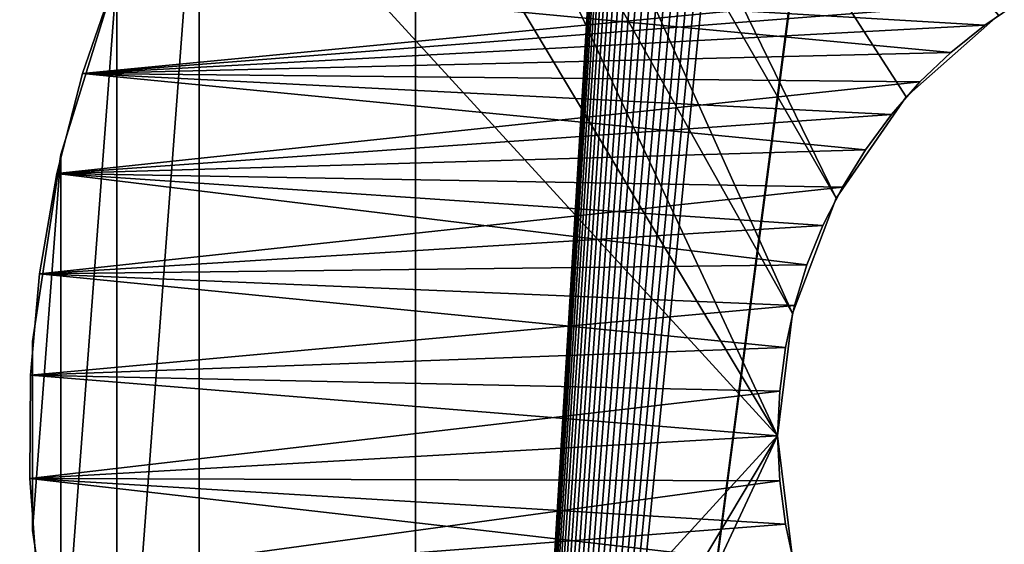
# Model space of a CAD drawing. Header units: millimetres. Extents: x -105 to 105, y -91 to 91.
# Tile 1027 of 1056: x -15.09 to -11.14, y 44.59 to 46.7. Entities that reach past the tile are written whole.
import ezdxf

# ---------------------------------------------------------------- set-up
doc = ezdxf.new("R2010")
doc.units = ezdxf.units.MM
doc.header["$LTSCALE"] = 22.850203
for name, color, linetype in [('1', 7, 'CONTINUOUS'), ('112', 7, 'CONTINUOUS'), ('113', 7, 'CONTINUOUS'), ('2', 7, 'CONTINUOUS'), ('405', 7, 'CONTINUOUS'), ('406', 7, 'CONTINUOUS'), ('425', 7, 'CONTINUOUS'), ('717', 7, 'CONTINUOUS'), ('718', 7, 'CONTINUOUS'), ('753', 7, 'CONTINUOUS'), ('823', 7, 'CONTINUOUS'), ('87', 7, 'CONTINUOUS')]:
    doc.layers.add(name, color=color, linetype=linetype)

msp = doc.modelspace()

# ---------------------------------------------------------------- linework, layer by layer
at = {"layer": '1', "linetype": 'CONTINUOUS'}
for points in [[(-14.8349, 46.4828, 9.5), (-10.921, 46.8602, 9.5), (-14.6981, 46.8812, 9.5), (-14.8349, 46.4828, 9.5)], [(-11.0735, 46.7744, 9.5), (-10.921, 46.8602, 9.5), (-14.8349, 46.4828, 9.5), (-11.0735, 46.7744, 9.5)], [(-11.2194, 46.6759, 9.5), (-11.0735, 46.7744, 9.5), (-14.8349, 46.4828, 9.5), (-11.2194, 46.6759, 9.5)], [(-11.3556, 46.5666, 9.5), (-11.2194, 46.6759, 9.5), (-14.8349, 46.4828, 9.5), (-11.3556, 46.5666, 9.5)], [(-11.4793, 46.4483, 9.5), (-11.3556, 46.5666, 9.5), (-14.8349, 46.4828, 9.5), (-11.4793, 46.4483, 9.5)], [(-14.9382, 46.0819, 9.5), (-11.4793, 46.4483, 9.5), (-14.8349, 46.4828, 9.5), (-14.9382, 46.0819, 9.5)], [(-11.5932, 46.3181, 9.5), (-11.4793, 46.4483, 9.5), (-14.9382, 46.0819, 9.5), (-11.5932, 46.3181, 9.5)], [(-11.6974, 46.1766, 9.5), (-11.5932, 46.3181, 9.5), (-14.9382, 46.0819, 9.5), (-11.6974, 46.1766, 9.5)], [(-11.7899, 46.027, 9.5), (-11.6974, 46.1766, 9.5), (-14.9382, 46.0819, 9.5), (-11.7899, 46.027, 9.5)], [(-15.0079, 45.6785, 9.5), (-11.7899, 46.027, 9.5), (-14.9382, 46.0819, 9.5), (-15.0079, 45.6785, 9.5)], [(-11.8685, 45.8724, 9.5), (-11.7899, 46.027, 9.5), (-15.0079, 45.6785, 9.5), (-11.8685, 45.8724, 9.5)], [(-11.9319, 45.7147, 9.5), (-11.8685, 45.8724, 9.5), (-15.0079, 45.6785, 9.5), (-11.9319, 45.7147, 9.5)], [(-11.9816, 45.5517, 9.5), (-11.9319, 45.7147, 9.5), (-15.0079, 45.6785, 9.5), (-11.9816, 45.5517, 9.5)], [(-15.0441, 45.272, 9.5), (-11.9816, 45.5517, 9.5), (-15.0079, 45.6785, 9.5), (-15.0441, 45.272, 9.5)], [(-12.0179, 45.3831, 9.5), (-11.9816, 45.5517, 9.5), (-15.0441, 45.272, 9.5), (-12.0179, 45.3831, 9.5)], [(-12.0407, 45.2089, 9.5), (-12.0179, 45.3831, 9.5), (-15.0441, 45.272, 9.5), (-12.0407, 45.2089, 9.5)], [(-15.0463, 44.8583, 9.5), (-12.0407, 45.2089, 9.5), (-15.0441, 45.272, 9.5), (-15.0463, 44.8583, 9.5)], [(-12.05, 45.0292, 9.5), (-12.0407, 45.2089, 9.5), (-15.0463, 44.8583, 9.5), (-12.05, 45.0292, 9.5)], [(-12.0407, 44.8494, 9.5), (-12.05, 45.0292, 9.5), (-15.0463, 44.8583, 9.5), (-12.0407, 44.8494, 9.5)], [(-15.015, 44.443, 9.5), (-12.0407, 44.8494, 9.5), (-15.0463, 44.8583, 9.5), (-15.015, 44.443, 9.5)], [(-12.0179, 44.6753, 9.5), (-12.0407, 44.8494, 9.5), (-15.015, 44.443, 9.5), (-12.0179, 44.6753, 9.5)], [(-11.9816, 44.5067, 9.5), (-12.0179, 44.6753, 9.5), (-15.015, 44.443, 9.5), (-11.9816, 44.5067, 9.5)]]:
    msp.add_3dface(points, dxfattribs=at)
at = {"layer": '112', "linetype": 'CONTINUOUS'}
for points in [[(-12.05, 45.0292, 9.5), (-12.0407, 44.8494, 9.5), (-12.05, 45.0292, 7.5), (-12.05, 45.0292, 9.5)], [(-12.05, 45.0292, 7.5), (-12.0407, 44.8494, 9.5), (-12.0407, 44.8494, 7.5), (-12.05, 45.0292, 7.5)], [(-12.0407, 44.8494, 9.5), (-12.0179, 44.6753, 9.5), (-12.0407, 44.8494, 7.5), (-12.0407, 44.8494, 9.5)], [(-12.0179, 44.6753, 9.5), (-12.0179, 44.6753, 7.5), (-12.0407, 44.8494, 7.5), (-12.0179, 44.6753, 9.5)], [(-12.0179, 44.6753, 9.5), (-11.9816, 44.5067, 9.5), (-12.0179, 44.6753, 7.5), (-12.0179, 44.6753, 9.5)], [(-11.9816, 44.5067, 9.5), (-11.9816, 44.5067, 7.5), (-12.0179, 44.6753, 7.5), (-11.9816, 44.5067, 9.5)]]:
    msp.add_3dface(points, dxfattribs=at)
at = {"layer": '113', "linetype": 'CONTINUOUS'}
for points in [[(-11.0735, 46.7744, 9.5), (-11.2194, 46.6759, 9.5), (-11.0735, 46.7744, 7.5), (-11.0735, 46.7744, 9.5)], [(-11.2194, 46.6759, 9.5), (-11.2194, 46.6759, 7.5), (-11.0735, 46.7744, 7.5), (-11.2194, 46.6759, 9.5)], [(-11.2194, 46.6759, 9.5), (-11.3556, 46.5666, 9.5), (-11.2194, 46.6759, 7.5), (-11.2194, 46.6759, 9.5)], [(-11.3556, 46.5666, 9.5), (-11.3556, 46.5666, 7.5), (-11.2194, 46.6759, 7.5), (-11.3556, 46.5666, 9.5)], [(-11.3556, 46.5666, 9.5), (-11.4793, 46.4483, 9.5), (-11.3556, 46.5666, 7.5), (-11.3556, 46.5666, 9.5)], [(-11.4793, 46.4483, 9.5), (-11.4793, 46.4483, 7.5), (-11.3556, 46.5666, 7.5), (-11.4793, 46.4483, 9.5)], [(-11.4793, 46.4483, 9.5), (-11.5932, 46.3181, 9.5), (-11.4793, 46.4483, 7.5), (-11.4793, 46.4483, 9.5)], [(-11.5932, 46.3181, 9.5), (-11.5932, 46.3181, 7.5), (-11.4793, 46.4483, 7.5), (-11.5932, 46.3181, 9.5)], [(-11.5932, 46.3181, 9.5), (-11.6974, 46.1766, 9.5), (-11.5932, 46.3181, 7.5), (-11.5932, 46.3181, 9.5)], [(-11.6974, 46.1766, 9.5), (-11.6974, 46.1766, 7.5), (-11.5932, 46.3181, 7.5), (-11.6974, 46.1766, 9.5)], [(-11.6974, 46.1766, 9.5), (-11.7899, 46.027, 9.5), (-11.6974, 46.1766, 7.5), (-11.6974, 46.1766, 9.5)], [(-11.7899, 46.027, 9.5), (-11.7899, 46.027, 7.5), (-11.6974, 46.1766, 7.5), (-11.7899, 46.027, 9.5)], [(-11.7899, 46.027, 9.5), (-11.8685, 45.8724, 9.5), (-11.7899, 46.027, 7.5), (-11.7899, 46.027, 9.5)], [(-11.8685, 45.8724, 9.5), (-11.8685, 45.8724, 7.5), (-11.7899, 46.027, 7.5), (-11.8685, 45.8724, 9.5)], [(-11.8685, 45.8724, 9.5), (-11.9319, 45.7147, 9.5), (-11.8685, 45.8724, 7.5), (-11.8685, 45.8724, 9.5)], [(-11.9319, 45.7147, 9.5), (-11.9319, 45.7147, 7.5), (-11.8685, 45.8724, 7.5), (-11.9319, 45.7147, 9.5)], [(-11.9319, 45.7147, 9.5), (-11.9816, 45.5517, 9.5), (-11.9319, 45.7147, 7.5), (-11.9319, 45.7147, 9.5)], [(-11.9816, 45.5517, 9.5), (-11.9816, 45.5517, 7.5), (-11.9319, 45.7147, 7.5), (-11.9816, 45.5517, 9.5)], [(-11.9816, 45.5517, 9.5), (-12.0179, 45.3831, 9.5), (-11.9816, 45.5517, 7.5), (-11.9816, 45.5517, 9.5)], [(-12.0179, 45.3831, 9.5), (-12.0179, 45.3831, 7.5), (-11.9816, 45.5517, 7.5), (-12.0179, 45.3831, 9.5)], [(-12.0179, 45.3831, 9.5), (-12.0407, 45.2089, 9.5), (-12.0179, 45.3831, 7.5), (-12.0179, 45.3831, 9.5)], [(-12.0407, 45.2089, 9.5), (-12.0407, 45.2089, 7.5), (-12.0179, 45.3831, 7.5), (-12.0407, 45.2089, 9.5)], [(-12.0407, 45.2089, 9.5), (-12.05, 45.0292, 9.5), (-12.0407, 45.2089, 7.5), (-12.0407, 45.2089, 9.5)], [(-12.05, 45.0292, 9.5), (-12.05, 45.0292, 7.5), (-12.0407, 45.2089, 7.5), (-12.05, 45.0292, 9.5)]]:
    msp.add_3dface(points, dxfattribs=at)
at = {"layer": '2', "linetype": 'CONTINUOUS'}
for points in [[(-14.6981, 46.8812, 7.5), (-11.3556, 46.5666, 7.5), (-14.8349, 46.4828, 7.5), (-14.6981, 46.8812, 7.5)], [(-11.2194, 46.6759, 7.5), (-11.3556, 46.5666, 7.5), (-14.6981, 46.8812, 7.5), (-11.2194, 46.6759, 7.5)], [(-11.0735, 46.7744, 7.5), (-11.2194, 46.6759, 7.5), (-14.6981, 46.8812, 7.5), (-11.0735, 46.7744, 7.5)], [(-11.3556, 46.5666, 7.5), (-11.4793, 46.4483, 7.5), (-14.8349, 46.4828, 7.5), (-11.3556, 46.5666, 7.5)], [(-14.8349, 46.4828, 7.5), (-11.6974, 46.1766, 7.5), (-14.9382, 46.0819, 7.5), (-14.8349, 46.4828, 7.5)], [(-11.5932, 46.3181, 7.5), (-11.6974, 46.1766, 7.5), (-14.8349, 46.4828, 7.5), (-11.5932, 46.3181, 7.5)], [(-11.4793, 46.4483, 7.5), (-11.5932, 46.3181, 7.5), (-14.8349, 46.4828, 7.5), (-11.4793, 46.4483, 7.5)], [(-11.6974, 46.1766, 7.5), (-11.7899, 46.027, 7.5), (-14.9382, 46.0819, 7.5), (-11.6974, 46.1766, 7.5)], [(-14.9382, 46.0819, 7.5), (-11.9319, 45.7147, 7.5), (-15.0079, 45.6785, 7.5), (-14.9382, 46.0819, 7.5)], [(-11.8685, 45.8724, 7.5), (-11.9319, 45.7147, 7.5), (-14.9382, 46.0819, 7.5), (-11.8685, 45.8724, 7.5)], [(-11.7899, 46.027, 7.5), (-11.8685, 45.8724, 7.5), (-14.9382, 46.0819, 7.5), (-11.7899, 46.027, 7.5)], [(-11.9319, 45.7147, 7.5), (-11.9816, 45.5517, 7.5), (-15.0079, 45.6785, 7.5), (-11.9319, 45.7147, 7.5)], [(-15.0079, 45.6785, 7.5), (-12.0179, 45.3831, 7.5), (-15.0441, 45.272, 7.5), (-15.0079, 45.6785, 7.5)], [(-11.9816, 45.5517, 7.5), (-12.0179, 45.3831, 7.5), (-15.0079, 45.6785, 7.5), (-11.9816, 45.5517, 7.5)], [(-12.0179, 45.3831, 7.5), (-12.0407, 45.2089, 7.5), (-15.0441, 45.272, 7.5), (-12.0179, 45.3831, 7.5)], [(-15.0441, 45.272, 7.5), (-12.05, 45.0292, 7.5), (-15.0463, 44.8583, 7.5), (-15.0441, 45.272, 7.5)], [(-12.0407, 45.2089, 7.5), (-12.05, 45.0292, 7.5), (-15.0441, 45.272, 7.5), (-12.0407, 45.2089, 7.5)], [(-12.05, 45.0292, 7.5), (-12.0407, 44.8494, 7.5), (-15.0463, 44.8583, 7.5), (-12.05, 45.0292, 7.5)], [(-12.0179, 44.6753, 7.5), (-11.9816, 44.5067, 7.5), (-15.0463, 44.8583, 7.5), (-12.0179, 44.6753, 7.5)], [(-15.0463, 44.8583, 7.5), (-11.9816, 44.5067, 7.5), (-15.015, 44.443, 7.5), (-15.0463, 44.8583, 7.5)], [(-12.0407, 44.8494, 7.5), (-12.0179, 44.6753, 7.5), (-15.0463, 44.8583, 7.5), (-12.0407, 44.8494, 7.5)]]:
    msp.add_3dface(points, dxfattribs=at)
at = {"layer": '405', "linetype": 'CONTINUOUS'}
for points in [[(-10.9943, 76.7713, 34.5), (-11, 76.8835, 34.5), (-13.5, 35.2773, 34.5), (-10.9943, 76.7713, 34.5)], [(-13.5, 35.2773, 34.5), (-11, 76.8835, 34.5), (-13.5, 76.8835, 34.5), (-13.5, 35.2773, 34.5)], [(-10.9818, 76.6624, 34.5), (-10.9943, 76.7713, 34.5), (-13.5, 35.2773, 34.5), (-10.9818, 76.6624, 34.5)], [(-10.9625, 76.5568, 34.5), (-10.9818, 76.6624, 34.5), (-13.5, 35.2773, 34.5), (-10.9625, 76.5568, 34.5)], [(-10.9364, 76.4544, 34.5), (-10.9625, 76.5568, 34.5), (-13.5, 35.2773, 34.5), (-10.9364, 76.4544, 34.5)], [(-10.9036, 76.3553, 34.5), (-10.9364, 76.4544, 34.5), (-13.5, 35.2773, 34.5), (-10.9036, 76.3553, 34.5)], [(-10.864, 76.2594, 34.5), (-10.9036, 76.3553, 34.5), (-13.5, 35.2773, 34.5), (-10.864, 76.2594, 34.5)], [(-10.8172, 76.1662, 34.5), (-10.864, 76.2594, 34.5), (-13.5, 35.2773, 34.5), (-10.8172, 76.1662, 34.5)], [(-10.7623, 76.0747, 34.5), (-10.8172, 76.1662, 34.5), (-13.5, 35.2773, 34.5), (-10.7623, 76.0747, 34.5)], [(-10.7002, 75.986, 34.5), (-10.7623, 76.0747, 34.5), (-13.5, 35.2773, 34.5), (-10.7002, 75.986, 34.5)], [(-10.632, 75.9013, 34.5), (-10.7002, 75.986, 34.5), (-13.5, 35.2773, 34.5), (-10.632, 75.9013, 34.5)], [(-10.5586, 75.8218, 34.5), (-10.632, 75.9013, 34.5), (-13.5, 35.2773, 34.5), (-10.5586, 75.8218, 34.5)], [(-10.481, 75.749, 34.5), (-10.5586, 75.8218, 34.5), (-13.5, 35.2773, 34.5), (-10.481, 75.749, 34.5)], [(-10.3999, 75.6835, 34.5), (-10.481, 75.749, 34.5), (-13.5, 35.2773, 34.5), (-10.3999, 75.6835, 34.5)], [(-10.3124, 75.6234, 34.5), (-10.3999, 75.6835, 34.5), (-13.5, 35.2773, 34.5), (-10.3124, 75.6234, 34.5)], [(-10.2194, 75.5686, 34.5), (-10.3124, 75.6234, 34.5), (-13.5, 35.2773, 34.5), (-10.2194, 75.5686, 34.5)], [(-10.1221, 75.5201, 34.5), (-10.2194, 75.5686, 34.5), (-13.5, 35.2773, 34.5), (-10.1221, 75.5201, 34.5)], [(-10.022, 75.4783, 34.5), (-10.1221, 75.5201, 34.5), (-13.5, 35.2773, 34.5), (-10.022, 75.4783, 34.5)], [(-9.9206, 75.444, 34.5), (-10.022, 75.4783, 34.5), (-13.5, 35.2773, 34.5), (-9.9206, 75.444, 34.5)], [(-9.8193, 75.4179, 34.5), (-9.9206, 75.444, 34.5), (-13.5, 35.2773, 34.5), (-9.8193, 75.4179, 34.5)], [(-9.7155, 75.3995, 34.5), (-9.8193, 75.4179, 34.5), (-13.5, 35.2773, 34.5), (-9.7155, 75.3995, 34.5)], [(-9.6086, 75.3885, 34.5), (-9.7155, 75.3995, 34.5), (-13.5, 35.2773, 34.5), (-9.6086, 75.3885, 34.5)], [(-9.5, 75.3849, 34.5), (-9.6086, 75.3885, 34.5), (-13.5, 35.2773, 34.5), (-9.5, 75.3849, 34.5)], [(-9.5, 75.3849, 34.5), (-13.5, 35.2773, 34.5), (-9.4876, 66.0306, 34.5), (-9.5, 75.3849, 34.5)], [(-9.4876, 66.0306, 34.5), (-13.5, 35.2773, 34.5), (-9.4961, 65.9581, 34.5), (-9.4876, 66.0306, 34.5)], [(-9.4961, 65.9581, 34.5), (-13.5, 35.2773, 34.5), (-9.5, 65.8835, 34.5), (-9.4961, 65.9581, 34.5)], [(-9.5, 65.8835, 34.5), (-13.5, 35.2773, 34.5), (-9.5, 45.8835, 34.5), (-9.5, 65.8835, 34.5)], [(-9.5, 45.8835, 34.5), (-13.5, 35.2773, 34.5), (-9.4961, 45.8088, 34.5), (-9.5, 45.8835, 34.5)], [(-9.4961, 45.8088, 34.5), (-13.5, 35.2773, 34.5), (-9.4876, 45.7363, 34.5), (-9.4961, 45.8088, 34.5)], [(-9.4876, 45.7363, 34.5), (-13.5, 35.2773, 34.5), (-9.4747, 45.666, 34.5), (-9.4876, 45.7363, 34.5)], [(-9.4747, 45.666, 34.5), (-13.5, 35.2773, 34.5), (-9.4572, 45.5978, 34.5), (-9.4747, 45.666, 34.5)], [(-9.4572, 45.5978, 34.5), (-13.5, 35.2773, 34.5), (-9.4353, 45.5319, 34.5), (-9.4572, 45.5978, 34.5)], [(-9.4353, 45.5319, 34.5), (-13.5, 35.2773, 34.5), (-9.4088, 45.4681, 34.5), (-9.4353, 45.5319, 34.5)], [(-9.4088, 45.4681, 34.5), (-13.5, 35.2773, 34.5), (-9.3775, 45.4061, 34.5), (-9.4088, 45.4681, 34.5)], [(-9.3775, 45.4061, 34.5), (-13.5, 35.2773, 34.5), (-9.3409, 45.3451, 34.5), (-9.3775, 45.4061, 34.5)], [(-9.3409, 45.3451, 34.5), (-13.5, 35.2773, 34.5), (-9.2995, 45.2861, 34.5), (-9.3409, 45.3451, 34.5)], [(-9.2995, 45.2861, 34.5), (-13.5, 35.2773, 34.5), (-9.254, 45.2297, 34.5), (-9.2995, 45.2861, 34.5)], [(-9.254, 45.2297, 34.5), (-13.5, 35.2773, 34.5), (-9.2051, 45.1769, 34.5), (-9.254, 45.2297, 34.5)], [(-9.2051, 45.1769, 34.5), (-13.5, 35.2773, 34.5), (-9.1534, 45.1284, 34.5), (-9.2051, 45.1769, 34.5)], [(-9.1534, 45.1284, 34.5), (-13.5, 35.2773, 34.5), (-9.0993, 45.0848, 34.5), (-9.1534, 45.1284, 34.5)], [(-9.0993, 45.0848, 34.5), (-13.5, 35.2773, 34.5), (-9.0411, 45.0448, 34.5), (-9.0993, 45.0848, 34.5)], [(-9.0411, 45.0448, 34.5), (-13.5, 35.2773, 34.5), (-8.9791, 45.0085, 34.5), (-9.0411, 45.0448, 34.5)], [(-8.9791, 45.0085, 34.5), (-13.5, 35.2773, 34.5), (-8.9143, 44.9761, 34.5), (-8.9791, 45.0085, 34.5)], [(-8.9143, 44.9761, 34.5), (-13.5, 35.2773, 34.5), (-8.8476, 44.9483, 34.5), (-8.9143, 44.9761, 34.5)], [(-8.8476, 44.9483, 34.5), (-13.5, 35.2773, 34.5), (-8.7801, 44.9255, 34.5), (-8.8476, 44.9483, 34.5)], [(-8.7801, 44.9255, 34.5), (-13.5, 35.2773, 34.5), (-8.7126, 44.9082, 34.5), (-8.7801, 44.9255, 34.5)], [(-8.7126, 44.9082, 34.5), (-13.5, 35.2773, 34.5), (-8.6435, 44.896, 34.5), (-8.7126, 44.9082, 34.5)], [(-8.6435, 44.896, 34.5), (-13.5, 35.2773, 34.5), (-8.5723, 44.8887, 34.5), (-8.6435, 44.896, 34.5)], [(-8.5723, 44.8887, 34.5), (-13.5, 35.2773, 34.5), (-8.5, 44.8862, 34.5), (-8.5723, 44.8887, 34.5)], [(-8.5, 44.8862, 34.5), (-13.5, 35.2773, 34.5), (-2.8464, 42.9629, 34.5), (-8.5, 44.8862, 34.5)]]:
    msp.add_3dface(points, dxfattribs=at)
at = {"layer": '406', "linetype": 'CONTINUOUS'}
for points in [[(-13.5, 35.2773, 32.5), (-13.5, 76.8835, 32.5), (-9.4876, 45.7363, 32.5), (-13.5, 35.2773, 32.5)], [(-9.4876, 45.7363, 32.5), (-13.5, 76.8835, 32.5), (-9.4961, 45.8088, 32.5), (-9.4876, 45.7363, 32.5)], [(-9.4961, 45.8088, 32.5), (-13.5, 76.8835, 32.5), (-9.5, 45.8835, 32.5), (-9.4961, 45.8088, 32.5)], [(-9.5, 45.8835, 32.5), (-13.5, 76.8835, 32.5), (-9.5, 65.8835, 32.5), (-9.5, 45.8835, 32.5)], [(-9.4747, 45.666, 32.5), (-13.5, 35.2773, 32.5), (-9.4876, 45.7363, 32.5), (-9.4747, 45.666, 32.5)], [(-9.4572, 45.5978, 32.5), (-13.5, 35.2773, 32.5), (-9.4747, 45.666, 32.5), (-9.4572, 45.5978, 32.5)], [(-9.4353, 45.5319, 32.5), (-13.5, 35.2773, 32.5), (-9.4572, 45.5978, 32.5), (-9.4353, 45.5319, 32.5)], [(-9.4088, 45.4681, 32.5), (-13.5, 35.2773, 32.5), (-9.4353, 45.5319, 32.5), (-9.4088, 45.4681, 32.5)], [(-9.3775, 45.4061, 32.5), (-13.5, 35.2773, 32.5), (-9.4088, 45.4681, 32.5), (-9.3775, 45.4061, 32.5)], [(-9.3409, 45.3451, 32.5), (-13.5, 35.2773, 32.5), (-9.3775, 45.4061, 32.5), (-9.3409, 45.3451, 32.5)], [(-9.2995, 45.2861, 32.5), (-13.5, 35.2773, 32.5), (-9.3409, 45.3451, 32.5), (-9.2995, 45.2861, 32.5)], [(-9.254, 45.2297, 32.5), (-13.5, 35.2773, 32.5), (-9.2995, 45.2861, 32.5), (-9.254, 45.2297, 32.5)], [(-9.2051, 45.1769, 32.5), (-13.5, 35.2773, 32.5), (-9.254, 45.2297, 32.5), (-9.2051, 45.1769, 32.5)], [(-9.1534, 45.1284, 32.5), (-13.5, 35.2773, 32.5), (-9.2051, 45.1769, 32.5), (-9.1534, 45.1284, 32.5)], [(-9.0993, 45.0848, 32.5), (-13.5, 35.2773, 32.5), (-9.1534, 45.1284, 32.5), (-9.0993, 45.0848, 32.5)], [(-9.0411, 45.0448, 32.5), (-13.5, 35.2773, 32.5), (-9.0993, 45.0848, 32.5), (-9.0411, 45.0448, 32.5)], [(-8.9791, 45.0085, 32.5), (-13.5, 35.2773, 32.5), (-9.0411, 45.0448, 32.5), (-8.9791, 45.0085, 32.5)], [(-13.5, 35.2773, 32.5), (-8.9791, 45.0085, 32.5), (-1.7874, 41.1185, 32.5), (-13.5, 35.2773, 32.5)]]:
    msp.add_3dface(points, dxfattribs=at)
at = {"layer": '425', "linetype": 'CONTINUOUS'}
for points in [[(-13.5, 35.2773, 34.5), (-13.5, 76.8835, 34.5), (-13.5, 35.2773, 32.5), (-13.5, 35.2773, 34.5)], [(-13.5, 76.8835, 34.5), (-13.5, 76.8835, 32.5), (-13.5, 35.2773, 32.5), (-13.5, 76.8835, 34.5)]]:
    msp.add_3dface(points, dxfattribs=at)
at = {"layer": '717', "linetype": 'CONTINUOUS'}
for points in [[(-14.3605, 16.4575, 7.5), (-14.297, 16.4081, 7.5), (-61.5616, 57.4369, 7.5), (-14.3605, 16.4575, 7.5)], [(-61.5616, 57.4369, 7.5), (-14.297, 16.4081, 7.5), (-11.6529, 20.052, 7.5), (-61.5616, 57.4369, 7.5)], [(-14.4281, 16.5039, 7.5), (-14.3605, 16.4575, 7.5), (-61.5616, 57.4369, 7.5), (-14.4281, 16.5039, 7.5)], [(-14.4991, 16.5471, 7.5), (-14.4281, 16.5039, 7.5), (-61.5616, 57.4369, 7.5), (-14.4991, 16.5471, 7.5)], [(-14.5729, 16.5868, 7.5), (-14.4991, 16.5471, 7.5), (-61.5616, 57.4369, 7.5), (-14.5729, 16.5868, 7.5)], [(-14.6488, 16.6226, 7.5), (-14.5729, 16.5868, 7.5), (-61.5616, 57.4369, 7.5), (-14.6488, 16.6226, 7.5)], [(-14.7262, 16.6544, 7.5), (-14.6488, 16.6226, 7.5), (-61.5616, 57.4369, 7.5), (-14.7262, 16.6544, 7.5)], [(-14.8044, 16.6816, 7.5), (-14.7262, 16.6544, 7.5), (-61.5616, 57.4369, 7.5), (-14.8044, 16.6816, 7.5)], [(-14.8828, 16.7041, 7.5), (-14.8044, 16.6816, 7.5), (-61.5616, 57.4369, 7.5), (-14.8828, 16.7041, 7.5)], [(-14.9612, 16.7217, 7.5), (-14.8828, 16.7041, 7.5), (-61.5616, 57.4369, 7.5), (-14.9612, 16.7217, 7.5)], [(-15.0419, 16.7348, 7.5), (-14.9612, 16.7217, 7.5), (-61.5616, 57.4369, 7.5), (-15.0419, 16.7348, 7.5)], [(-15.1244, 16.7435, 7.5), (-15.0419, 16.7348, 7.5), (-61.5616, 57.4369, 7.5), (-15.1244, 16.7435, 7.5)]]:
    msp.add_3dface(points, dxfattribs=at)
at = {"layer": '718', "linetype": 'CONTINUOUS'}
msp.add_3dface([(-16.203, 16.4081, 2.5), (-61.5616, 57.4369, 2.5), (-11.6529, 20.052, 2.5), (-16.203, 16.4081, 2.5)], dxfattribs=at)
at = {"layer": '753', "linetype": 'CONTINUOUS'}
for points in [[(-61.5616, 57.4369, 7.5), (-11.6529, 20.052, 7.5), (-61.5616, 57.4369, 2.5), (-61.5616, 57.4369, 7.5)], [(-61.5616, 57.4369, 2.5), (-11.6529, 20.052, 7.5), (-11.6529, 20.052, 2.5), (-61.5616, 57.4369, 2.5)]]:
    msp.add_3dface(points, dxfattribs=at)
at = {"layer": '823', "linetype": 'CONTINUOUS'}
for points in [[(-13.5, 76.8835, 32.5), (-13.5, 35.2773, 32.5), (-13.5, 76.8835, 34.5), (-13.5, 76.8835, 32.5)], [(-13.5, 76.8835, 34.5), (-13.5, 35.2773, 32.5), (-13.5, 35.2773, 34.5), (-13.5, 76.8835, 34.5)], [(-13.5, 35.2773, 34.5), (-9.5, 65.8835, 34.5), (-13.5, 76.8835, 34.5), (-13.5, 35.2773, 34.5)], [(-13.5, 76.8835, 32.5), (-9.5, 65.8835, 32.5), (-13.5, 35.2773, 32.5), (-13.5, 76.8835, 32.5)], [(-13.5, 67.8028, 34.5), (-13.5, 37.8835, 34.5), (-13.5, 67.8028, 36), (-13.5, 67.8028, 34.5)], [(-13.5, 67.8028, 36), (-13.5, 37.8835, 34.5), (-13.5, 37.8835, 36), (-13.5, 67.8028, 36)], [(-13.5, 37.8835, 36), (-9.5, 45.8835, 36), (-13.5, 67.8028, 36), (-13.5, 37.8835, 36)], [(-13.5, 67.8028, 36), (-9.5, 45.8835, 36), (-9.5, 65.8835, 36), (-13.5, 67.8028, 36)], [(-9.5, 65.8835, 34.5), (-9.5, 45.8835, 34.5), (-13.5, 67.8028, 34.5), (-9.5, 65.8835, 34.5)], [(-13.5, 67.8028, 34.5), (-9.5, 45.8835, 34.5), (-13.5, 37.8835, 34.5), (-13.5, 67.8028, 34.5)], [(-9.5, 45.8835, 34.5), (-9.5, 65.8835, 34.5), (-13.5, 35.2773, 34.5), (-9.5, 45.8835, 34.5)], [(-13.5, 35.2773, 32.5), (-9.5, 65.8835, 32.5), (-9.5, 45.8835, 32.5), (-13.5, 35.2773, 32.5)], [(-11.6529, 20.052, 2.5), (-61.5616, 57.4369, 2.5), (-11.6529, 20.052, 7.5), (-11.6529, 20.052, 2.5)], [(-11.6529, 20.052, 7.5), (-61.5616, 57.4369, 2.5), (-61.5616, 57.4369, 7.5), (-11.6529, 20.052, 7.5)], [(-61.5616, 57.4369, 7.5), (-16, 16.5489, 7.5), (-11.6529, 20.052, 7.5), (-61.5616, 57.4369, 7.5)], [(-11.6529, 20.052, 2.5), (-16, 16.5489, 2.5), (-61.5616, 57.4369, 2.5), (-11.6529, 20.052, 2.5)], [(-13.5505, 48.9929, 9.5), (-11.8152, 45.9819, 9.5), (-13.5, 49.4397, 9.5), (-13.5505, 48.9929, 9.5)], [(-13.5, 49.4397, 7.5), (-11.8152, 45.9819, 7.5), (-13.5505, 48.9929, 7.5), (-13.5, 49.4397, 7.5)], [(-13.5, 49.4397, 9.5), (-11.8152, 45.9819, 9.5), (-11.5344, 46.3886, 9.5), (-13.5, 49.4397, 9.5)], [(-13.5, 49.4397, 9.5), (-11.5344, 46.3886, 9.5), (-11.1645, 46.7163, 9.5), (-13.5, 49.4397, 9.5)], [(-11.1645, 46.7163, 7.5), (-11.5344, 46.3886, 7.5), (-13.5, 49.4397, 7.5), (-11.1645, 46.7163, 7.5)], [(-13.5, 49.4397, 7.5), (-11.5344, 46.3886, 7.5), (-11.8152, 45.9819, 7.5), (-13.5, 49.4397, 7.5)], [(-13.6996, 48.5687, 9.5), (-11.9904, 45.5198, 9.5), (-13.5505, 48.9929, 9.5), (-13.6996, 48.5687, 9.5)], [(-13.5505, 48.9929, 7.5), (-11.9904, 45.5198, 7.5), (-13.6996, 48.5687, 7.5), (-13.5505, 48.9929, 7.5)], [(-13.5505, 48.9929, 9.5), (-11.9904, 45.5198, 9.5), (-11.8152, 45.9819, 9.5), (-13.5505, 48.9929, 9.5)], [(-13.5505, 48.9929, 7.5), (-11.8152, 45.9819, 7.5), (-11.9904, 45.5198, 7.5), (-13.5505, 48.9929, 7.5)], [(-12.05, 45.0292, 9.5), (-13.6996, 48.5687, 9.5), (-13.9397, 48.1885, 9.5), (-12.05, 45.0292, 9.5)], [(-13.6996, 48.5687, 7.5), (-12.05, 45.0292, 7.5), (-13.9397, 48.1885, 7.5), (-13.6996, 48.5687, 7.5)], [(-11.9904, 45.5198, 9.5), (-13.6996, 48.5687, 9.5), (-12.05, 45.0292, 9.5), (-11.9904, 45.5198, 9.5)], [(-13.6996, 48.5687, 7.5), (-11.9904, 45.5198, 7.5), (-12.05, 45.0292, 7.5), (-13.6996, 48.5687, 7.5)], [(-12.05, 45.0292, 9.5), (-13.9397, 48.1885, 9.5), (-14.3681, 47.5634, 9.5), (-12.05, 45.0292, 9.5)], [(-13.9397, 48.1885, 7.5), (-12.05, 45.0292, 7.5), (-14.3681, 47.5634, 7.5), (-13.9397, 48.1885, 7.5)], [(-14.3681, 42.495, 9.5), (-14.3681, 47.5634, 9.5), (-14.6981, 43.1772, 9.5), (-14.3681, 42.495, 9.5)], [(-14.6981, 43.1772, 9.5), (-14.3681, 47.5634, 9.5), (-14.6981, 46.8812, 9.5), (-14.6981, 43.1772, 9.5)], [(-14.3681, 47.5634, 7.5), (-14.3681, 42.495, 7.5), (-14.6981, 43.1772, 7.5), (-14.3681, 47.5634, 7.5)], [(-14.3681, 47.5634, 7.5), (-14.6981, 43.1772, 7.5), (-14.6981, 46.8812, 7.5), (-14.3681, 47.5634, 7.5)], [(-14.3681, 42.495, 9.5), (-12.05, 45.0292, 9.5), (-14.3681, 47.5634, 9.5), (-14.3681, 42.495, 9.5)], [(-14.3681, 47.5634, 7.5), (-12.05, 45.0292, 7.5), (-14.3681, 42.495, 7.5), (-14.3681, 47.5634, 7.5)], [(-14.6981, 46.8812, 9.5), (-14.6981, 46.8812, 7.5), (-14.9224, 46.1574, 9.5), (-14.6981, 46.8812, 9.5)], [(-14.9224, 46.1574, 9.5), (-14.6981, 46.8812, 7.5), (-14.9224, 46.1574, 7.5), (-14.9224, 46.1574, 9.5)], [(-14.6981, 43.1772, 9.5), (-14.6981, 46.8812, 9.5), (-14.9224, 43.901, 9.5), (-14.6981, 43.1772, 9.5)], [(-14.9224, 43.901, 9.5), (-14.6981, 46.8812, 9.5), (-14.9224, 46.1574, 9.5), (-14.9224, 43.901, 9.5)], [(-14.6981, 46.8812, 7.5), (-14.6981, 43.1772, 7.5), (-14.9224, 43.901, 7.5), (-14.6981, 46.8812, 7.5)], [(-14.6981, 46.8812, 7.5), (-14.9224, 43.901, 7.5), (-14.9224, 46.1574, 7.5), (-14.6981, 46.8812, 7.5)], [(-11.5344, 46.3886, 9.5), (-11.5344, 46.3886, 7.5), (-11.1645, 46.7163, 9.5), (-11.5344, 46.3886, 9.5)], [(-11.1645, 46.7163, 9.5), (-11.5344, 46.3886, 7.5), (-11.1645, 46.7163, 7.5), (-11.1645, 46.7163, 9.5)], [(-11.8152, 45.9819, 9.5), (-11.8152, 45.9819, 7.5), (-11.5344, 46.3886, 9.5), (-11.8152, 45.9819, 9.5)], [(-11.5344, 46.3886, 9.5), (-11.8152, 45.9819, 7.5), (-11.5344, 46.3886, 7.5), (-11.5344, 46.3886, 9.5)], [(-14.9224, 46.1574, 9.5), (-14.9224, 46.1574, 7.5), (-15.0358, 45.4081, 9.5), (-14.9224, 46.1574, 9.5)], [(-15.0358, 45.4081, 9.5), (-14.9224, 46.1574, 7.5), (-15.0358, 45.4081, 7.5), (-15.0358, 45.4081, 9.5)], [(-14.9224, 43.901, 9.5), (-14.9224, 46.1574, 9.5), (-15.0358, 44.6503, 9.5), (-14.9224, 43.901, 9.5)], [(-15.0358, 44.6503, 9.5), (-14.9224, 46.1574, 9.5), (-15.0358, 45.4081, 9.5), (-15.0358, 44.6503, 9.5)], [(-14.9224, 46.1574, 7.5), (-14.9224, 43.901, 7.5), (-15.0358, 44.6503, 7.5), (-14.9224, 46.1574, 7.5)], [(-14.9224, 46.1574, 7.5), (-15.0358, 44.6503, 7.5), (-15.0358, 45.4081, 7.5), (-14.9224, 46.1574, 7.5)], [(-11.9904, 45.5198, 9.5), (-11.9904, 45.5198, 7.5), (-11.8152, 45.9819, 9.5), (-11.9904, 45.5198, 9.5)], [(-11.8152, 45.9819, 9.5), (-11.9904, 45.5198, 7.5), (-11.8152, 45.9819, 7.5), (-11.8152, 45.9819, 9.5)], [(-13.5, 37.8835, 36), (-9.4659, 45.6246, 36), (-9.5, 45.8835, 36), (-13.5, 37.8835, 36)], [(-13.5, 37.8835, 34.5), (-9.5, 45.8835, 34.5), (-12.3678, 36.0815, 34.5), (-13.5, 37.8835, 34.5)], [(-10.799, 33.6335, 34.5), (-9.5, 45.8835, 34.5), (-13.5, 35.2773, 34.5), (-10.799, 33.6335, 34.5)], [(-13.5, 35.2773, 32.5), (-9.5, 45.8835, 32.5), (-10.799, 33.6335, 32.5), (-13.5, 35.2773, 32.5)], [(-9.5, 45.8835, 34.5), (-11.945, 35.9336, 34.5), (-12.3678, 36.0815, 34.5), (-9.5, 45.8835, 34.5)], [(-9.5, 45.8835, 34.5), (-11.5, 35.8835, 34.5), (-11.945, 35.9336, 34.5), (-9.5, 45.8835, 34.5)], [(-9.4659, 45.6246, 34.5), (-11.5, 35.8835, 34.5), (-9.5, 45.8835, 34.5), (-9.4659, 45.6246, 34.5)], [(-8.9147, 35.8258, 36), (-9.4659, 45.6246, 36), (-13.5, 37.8835, 36), (-8.9147, 35.8258, 36)], [(-11.5, 35.8835, 34.5), (-9.4659, 45.6246, 34.5), (-9.5, 35.8835, 34.5), (-11.5, 35.8835, 34.5)], [(-12.05, 45.0292, 9.5), (-12.05, 45.0292, 7.5), (-11.9904, 45.5198, 9.5), (-12.05, 45.0292, 9.5)], [(-11.9904, 45.5198, 9.5), (-12.05, 45.0292, 7.5), (-11.9904, 45.5198, 7.5), (-11.9904, 45.5198, 9.5)], [(-15.0358, 45.4081, 9.5), (-15.0358, 45.4081, 7.5), (-15.0358, 44.6503, 9.5), (-15.0358, 45.4081, 9.5)], [(-15.0358, 44.6503, 9.5), (-15.0358, 45.4081, 7.5), (-15.0358, 44.6503, 7.5), (-15.0358, 44.6503, 9.5)], [(-13.9397, 41.8699, 9.5), (-12.05, 45.0292, 9.5), (-14.3681, 42.495, 9.5), (-13.9397, 41.8699, 9.5)], [(-12.05, 45.0292, 7.5), (-13.9397, 41.8699, 7.5), (-14.3681, 42.495, 7.5), (-12.05, 45.0292, 7.5)], [(-13.6996, 41.4897, 9.5), (-12.05, 45.0292, 9.5), (-13.9397, 41.8699, 9.5), (-13.6996, 41.4897, 9.5)], [(-12.05, 45.0292, 7.5), (-13.6996, 41.4897, 7.5), (-13.9397, 41.8699, 7.5), (-12.05, 45.0292, 7.5)], [(-13.6996, 41.4897, 9.5), (-11.9904, 44.5386, 9.5), (-12.05, 45.0292, 9.5), (-13.6996, 41.4897, 9.5)], [(-11.9904, 44.5386, 7.5), (-13.6996, 41.4897, 7.5), (-12.05, 45.0292, 7.5), (-11.9904, 44.5386, 7.5)], [(-11.9904, 44.5386, 9.5), (-11.9904, 44.5386, 7.5), (-12.05, 45.0292, 9.5), (-11.9904, 44.5386, 9.5)], [(-12.05, 45.0292, 9.5), (-11.9904, 44.5386, 7.5), (-12.05, 45.0292, 7.5), (-12.05, 45.0292, 9.5)], [(-15.0358, 44.6503, 9.5), (-15.0358, 44.6503, 7.5), (-14.9224, 43.901, 9.5), (-15.0358, 44.6503, 9.5)], [(-14.9224, 43.901, 9.5), (-15.0358, 44.6503, 7.5), (-14.9224, 43.901, 7.5), (-14.9224, 43.901, 9.5)]]:
    msp.add_3dface(points, dxfattribs=at)
at = {"layer": '87', "linetype": 'CONTINUOUS'}
for points in [[(-14.8349, 46.4828, 9.5), (-14.6981, 46.8812, 9.5), (-14.8349, 46.4828, 7.5), (-14.8349, 46.4828, 9.5)], [(-14.6981, 46.8812, 9.5), (-14.6981, 46.8812, 7.5), (-14.8349, 46.4828, 7.5), (-14.6981, 46.8812, 9.5)], [(-14.9382, 46.0819, 9.5), (-14.8349, 46.4828, 9.5), (-14.9382, 46.0819, 7.5), (-14.9382, 46.0819, 9.5)], [(-14.8349, 46.4828, 9.5), (-14.8349, 46.4828, 7.5), (-14.9382, 46.0819, 7.5), (-14.8349, 46.4828, 9.5)], [(-15.0079, 45.6785, 9.5), (-14.9382, 46.0819, 9.5), (-15.0079, 45.6785, 7.5), (-15.0079, 45.6785, 9.5)], [(-14.9382, 46.0819, 9.5), (-14.9382, 46.0819, 7.5), (-15.0079, 45.6785, 7.5), (-14.9382, 46.0819, 9.5)], [(-15.0441, 45.272, 9.5), (-15.0079, 45.6785, 9.5), (-15.0441, 45.272, 7.5), (-15.0441, 45.272, 9.5)], [(-15.0079, 45.6785, 9.5), (-15.0079, 45.6785, 7.5), (-15.0441, 45.272, 7.5), (-15.0079, 45.6785, 9.5)], [(-15.0463, 44.8583, 9.5), (-15.0441, 45.272, 9.5), (-15.0463, 44.8583, 7.5), (-15.0463, 44.8583, 9.5)], [(-15.0441, 45.272, 9.5), (-15.0441, 45.272, 7.5), (-15.0463, 44.8583, 7.5), (-15.0441, 45.272, 9.5)], [(-15.015, 44.443, 9.5), (-15.0463, 44.8583, 9.5), (-15.015, 44.443, 7.5), (-15.015, 44.443, 9.5)], [(-15.0463, 44.8583, 9.5), (-15.0463, 44.8583, 7.5), (-15.015, 44.443, 7.5), (-15.0463, 44.8583, 9.5)]]:
    msp.add_3dface(points, dxfattribs=at)

doc.saveas('drawing.dxf')
